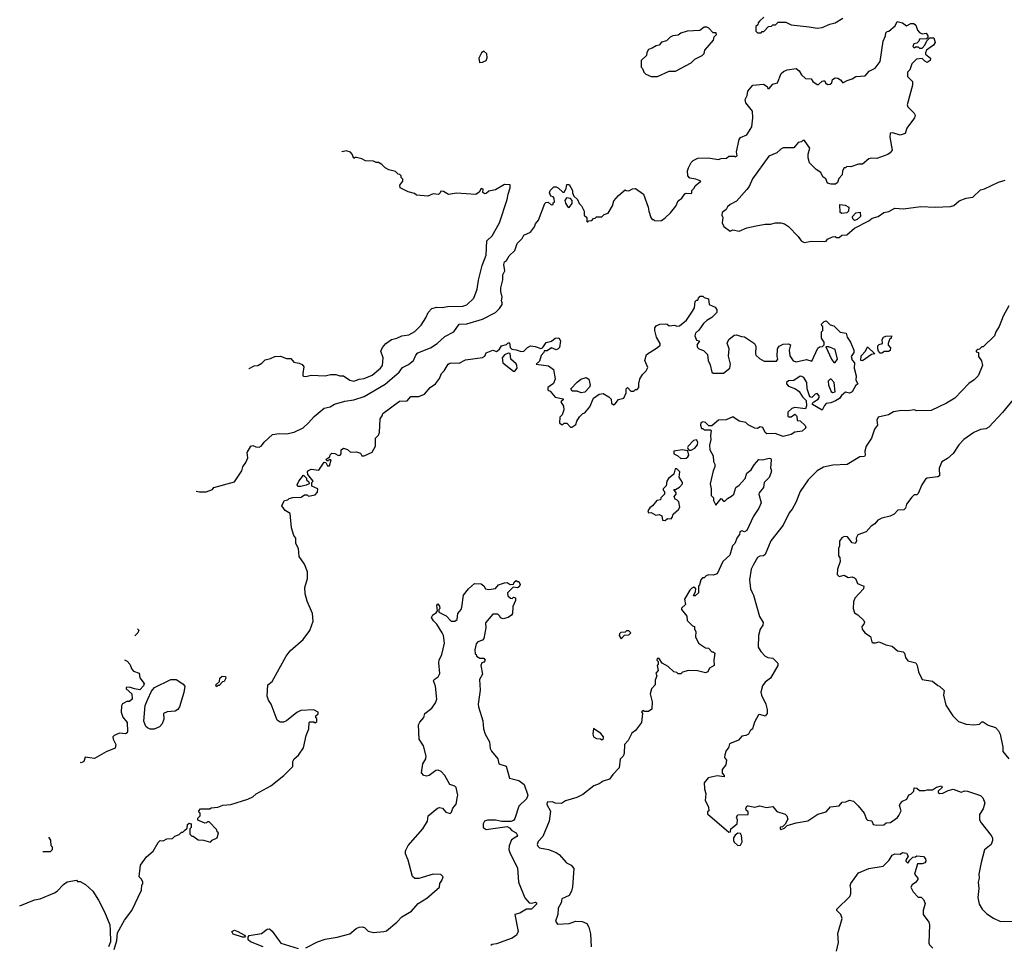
# Model space of a CAD drawing. Extents: x 2210602 to 2357277, y 510288 to 673808.
# Tile 344 of 464: x 2262598 to 2270189, y 632888 to 640020. Entities that reach past the tile are written whole.
import ezdxf

# ---------------------------------------------------------------- set-up
doc = ezdxf.new("R2010")
doc.units = 0

msp = doc.modelspace()

# ---------------------------------------------------------------- linework, layer by layer
at = {"layer": '0CON05XD'}
for points in [[(2268335, 640040), (2268301.7, 640008.3), (2268290, 639995), (2268288.3, 639981.7), (2268273, 639967), (2268273, 639933), (2268285, 639920), (2268315, 639920), (2268321.7, 639928.3), (2268335, 639930), (2268371.7, 639968.3), (2268395, 639970), (2268405, 639980), (2268425, 639980), (2268445, 640000), (2268505, 640000), (2268545, 639980), (2268685, 639966.2)], [(2268685, 639966.2), (2268745, 639956.2), (2268785, 639960), (2268843, 639987), (2268884.3, 639995.7), (2268945, 640033.3)], [(2263959.9, 636387.5), (2263985, 636382.5), (2264035, 636382.5), (2264085, 636400), (2264095, 636416.7), (2264255, 636460), (2264310, 636545), (2264318.8, 636575), (2264341.7, 636608.3), (2264356.7, 636645), (2264352.5, 636685), (2264380, 636735), (2264395, 636740), (2264418.3, 636728.3), (2264445, 636727.5), (2264463, 636737), (2264484.1, 636765.9), (2264546.1, 636823.9), (2264598.3, 636831.7), (2264655, 636830), (2264715, 636840.8), (2264783.6, 636876.4), (2264825.4, 636914.6), (2264867.4, 636962.6), (2264945, 637028), (2264992.3, 637037.7), (2265025, 637058), (2265105, 637082), (2265175, 637090), (2265255, 637115.8), (2265415, 637211.4), (2265524, 637305), (2265549.7, 637340.3), (2265595, 637363.3), (2265635, 637393.3), (2265652, 637435), (2265667, 637453), (2265765, 637492.5), (2265816.7, 637525), (2265875, 637578), (2265943.9, 637616.1), (2265985, 637673.3), (2266045, 637677.1), (2266165, 637711.4), (2266265, 637763.8), (2266296.7, 637795), (2266317.5, 637825), (2266318.3, 637838.3), (2266312.5, 637855), (2266317, 637883), (2266306.2, 637925), (2266306.1, 637953.9), (2266322.5, 638015), (2266322.5, 638055), (2266338.8, 638085), (2266331.2, 638135), (2266336.4, 638153.6), (2266350, 638165), (2266370.5, 638199.5), (2266415, 638242.5), (2266432.5, 638295), (2266472.5, 638335), (2266485, 638360), (2266535, 638383.3), (2266566.2, 638425), (2266573.9, 638446.1), (2266596.7, 638475), (2266647.5, 638605), (2266655, 638612.5), (2266673, 638613), (2266695, 638592.5), (2266710, 638595), (2266711.7, 638608.3), (2266720, 638615), (2266717.5, 638645), (2266710, 638655), (2266691.7, 638661.7), (2266682.5, 638685), (2266687.5, 638705), (2266715, 638732.5), (2266735, 638732.5), (2266750, 638725), (2266785, 638690), (2266795, 638690), (2266811.7, 638718.3), (2266815, 638750), (2266835, 638750), (2266860, 638705), (2266860, 638685), (2266870, 638660), (2266897.5, 638635), (2266910, 638605), (2266930, 638585), (2266950, 638545), (2266950, 638515), (2266970, 638495), (2266970, 638465), (2266975, 638460), (2266985, 638470), (2267008.3, 638471.7), (2267021.7, 638488.3), (2267035, 638490), (2267045, 638500), (2267085, 638500), (2267105, 638520), (2267135, 638530), (2267167.5, 638585), (2267177.5, 638625), (2267213.6, 638666.4), (2267265, 638710), (2267273, 638703), (2267295, 638702.5), (2267323, 638717), (2267345, 638720), (2267406.4, 638676.4), (2267443.3, 638575), (2267447.5, 638545), (2267462.5, 638495), (2267475, 638480), (2267485, 638480), (2267495, 638470), (2267545, 638472.5), (2267575, 638492.5), (2267615, 638532.5), (2267655.8, 638584.2), (2267673.8, 638625), (2267703.9, 638646.1), (2267725, 638677.5), (2267735, 638682.5), (2267775, 638680), (2267780, 638685), (2267780, 638705), (2267798.3, 638721.7), (2267805, 638740), (2267850, 638775), (2267811.7, 638791.7), (2267765, 638800), (2267748.3, 638818.3), (2267747.5, 638855), (2267755, 638880), (2267775, 638920), (2267790, 638935), (2267826.4, 638953.6), (2267905, 638956.7), (2267985, 638942.5), (2268005, 638950), (2268047, 638953), (2268065, 638967.5), (2268107.5, 638967.5), (2268115, 638962.5), (2268128.3, 638971.7), (2268123, 639003), (2268143.9, 639096.1), (2268155, 639112.5), (2268205, 639132.5), (2268242.5, 639195), (2268251.2, 639265), (2268246.7, 639315), (2268195, 639380), (2268190, 639405), (2268207.5, 639435), (2268211.7, 639468.3), (2268250, 639515), (2268333, 639523), (2268360, 639505), (2268365, 639490), (2268375, 639490), (2268405, 639522.5), (2268440, 639535), (2268467.5, 639605), (2268487.7, 639622.3), (2268515.8, 639634.2), (2268585, 639643.8), (2268606.7, 639625), (2268624.3, 639594.3), (2268655, 639567.5), (2268700, 639565), (2268713.6, 639543.6), (2268745, 639520), (2268755, 639520), (2268783.6, 639546.4), (2268795, 639550), (2268805, 639550), (2268810, 639535), (2268825, 639520), (2268845, 639522.5), (2268860, 639535), (2268865, 639560), (2268885, 639572.5), (2268905, 639570), (2268925, 639557.5), (2268945, 639532.5), (2268978.3, 639551.7), (2269016.1, 639563.9), (2269045, 639583.3), (2269115, 639588.8), (2269146.4, 639623.6), (2269193, 639647), (2269230.7, 639699.3), (2269253.8, 639855), (2269272.5, 639895), (2269275, 639920), (2269285, 639930), (2269298.3, 639931.7), (2269346.4, 639973.6), (2269362.5, 640007.5), (2269405, 639996.7), (2269435, 639972.5), (2269468.3, 639991.7), (2269491.7, 639991.7), (2269507, 639977), (2269519.3, 639939.3), (2269535, 639922.5), (2269555, 639912.5), (2269586.7, 639916.7), (2269600, 639895), (2269598.3, 639881.7), (2269588.3, 639871.7), (2269535, 639870), (2269530, 639855), (2269515, 639840), (2269490, 639835), (2269482.5, 639815), (2269492.5, 639802.5), (2269505, 639810), (2269525, 639810), (2269535, 639800), (2269555, 639800), (2269577, 639823), (2269591.7, 639858.3), (2269615, 639880), (2269645, 639880), (2269656.7, 639845), (2269642.5, 639825), (2269590, 639785), (2269580, 639765), (2269580, 639755), (2269620, 639725), (2269617.5, 639705), (2269595, 639690), (2269575, 639700), (2269555, 639720), (2269513, 639717), (2269475, 639680), (2269460, 639635), (2269443, 639617), (2269441.7, 639581.7), (2269480, 639545), (2269480, 639515), (2269465, 639460), (2269440, 639365), (2269445, 639350), (2269495, 639300), (2269502.5, 639285), (2269496.7, 639265), (2269436.7, 639185), (2269425, 639142.5), (2269385, 639130), (2269328.3, 639148.3), (2269310, 639145), (2269306.7, 639115), (2269323.3, 639015), (2269310, 638995), (2269289.7, 638980.3), (2269205, 638950), (2269165, 638952.5), (2269145, 638947.5), (2269095, 638907.5), (2269063.6, 638906.4), (2269005, 638887.5), (2268975, 638890), (2268965, 638880), (2268955, 638880), (2268942.5, 638855), (2268937.5, 638825), (2268913.9, 638796.1), (2268903, 638767), (2268887, 638753), (2268855, 638752.5), (2268825, 638760), (2268812.5, 638795), (2268790.7, 638810.7), (2268773, 638843), (2268737.5, 638865), (2268686.4, 638916.4), (2268676.4, 638956.4), (2268676.7, 638985), (2268689.3, 639029.3), (2268648.3, 639088.3), (2268635, 639090), (2268625, 639080), (2268600, 639075), (2268565, 639032.5), (2268485, 639032.5), (2268465, 639022.5), (2268436.1, 638993.9), (2268372.3, 638967.7), (2268247.5, 638795), (2268222.5, 638735), (2268205, 638712.5), (2268125, 638622.5), (2268075, 638597.5), (2268055, 638577.5), (2268045, 638557.5), (2268012.5, 638535), (2268010, 638515), (2268017.5, 638495), (2268012.5, 638455), (2268027, 638427), (2268075, 638390), (2268095, 638400), (2268145, 638390), (2268203.6, 638416.4), (2268275, 638431.2), (2268345, 638443.8), (2268385, 638443.8), (2268425, 638456.2), (2268465, 638456.2), (2268495, 638446.7), (2268525, 638427.5), (2268599.5, 638349.5), (2268623.3, 638315), (2268645, 638303.8), (2268705, 638313.8), (2268805, 638310), (2268816.4, 638313.6), (2268825, 638330), (2268863, 638347), (2268885, 638350), (2268895, 638342.5), (2268915, 638342.5), (2268935, 638360), (2268975, 638363.3), (2269035, 638413.3), (2269145, 638470), (2269169.3, 638490.7), (2269215, 638503.3), (2269260, 638535), (2269298.8, 638541.2), (2269345, 638566.7), (2269411.7, 638561.7), (2269545, 638580.8), (2269655, 638576), (2269775, 638580), (2269800.5, 638589.5), (2269840, 638625), (2269895, 638646), (2269945, 638653.8), (2270005, 638708.8), (2270035, 638716.2), (2270142.7, 638767.3), (2270195, 638784)], [(2267515, 639582.5), (2267605, 639622.5), (2267655, 639622.5), (2267775, 639687.5), (2267803.9, 639716.1), (2267860, 639745), (2267875, 639760), (2267880, 639785), (2267947, 639863), (2267953, 639887), (2267970, 639905), (2267968.3, 639918.3), (2267945, 639920), (2267910, 639955), (2267895, 639962.5), (2267875, 639962.5), (2267841.7, 639938.3), (2267745, 639932.5), (2267695, 639917.5), (2267675, 639900), (2267633, 639897), (2267613.6, 639886.4), (2267585, 639857.5), (2267545, 639847.5), (2267527, 639823), (2267505, 639820), (2267475, 639800), (2267445, 639790), (2267433, 639767), (2267430, 639745), (2267390, 639705), (2267390, 639655), (2267400, 639645), (2267410, 639615), (2267425, 639600), (2267465, 639582.5), (2267515, 639582.5)], [(2266141.7, 639691.7), (2266165, 639692.5), (2266193, 639707), (2266203, 639727), (2266198.3, 639758.3), (2266175, 639777.5), (2266157.5, 639765), (2266137.5, 639725), (2266141.7, 639691.7)], [(2264365.5, 637332.8), (2264367, 637333), (2264405, 637352.5), (2264435, 637356.7), (2264465.8, 637374.2), (2264490.8, 637399.2), (2264531.7, 637408.3), (2264564.2, 637425.8), (2264607.7, 637427.7), (2264655, 637410), (2264689.3, 637409.3), (2264711.7, 637381.7), (2264753, 637373), (2264775, 637362.5), (2264787.5, 637345), (2264780, 637295), (2264780, 637275), (2264785, 637272.5), (2264805, 637270), (2264845, 637280), (2264953, 637277), (2264994.3, 637285.7), (2265035, 637285.8), (2265065, 637276.2), (2265095, 637276.2), (2265143.3, 637243.3), (2265175, 637234.5), (2265215, 637249.4), (2265255, 637255.6), (2265315, 637281.9), (2265380.8, 637335), (2265394.3, 637355), (2265399.2, 637415), (2265381.9, 637465), (2265395, 637494), (2265420, 637525), (2265465, 637556.9), (2265505, 637565.6), (2265545, 637584.3), (2265597, 637593), (2265645, 637618), (2265693.4, 637666.6), (2265728.3, 637721.7), (2265747.5, 637765), (2265775, 637795.8), (2265815, 637805.7), (2265855, 637802.5), (2265895, 637811.4), (2266015, 637812.9), (2266045, 637824), (2266098.8, 637875), (2266126, 637945), (2266133.9, 638013.9), (2266163, 638127), (2266194.3, 638205.7), (2266200, 638315), (2266241.2, 638355), (2266296.2, 638455), (2266356.7, 638635), (2266363, 638677), (2266380, 638725), (2266378.3, 638748.3), (2266335, 638750), (2266265, 638710), (2266215, 638700), (2266195, 638680), (2266185, 638677.5), (2266168.3, 638688.3), (2266170, 638715), (2266155, 638720), (2266139.3, 638690.7), (2266115, 638673.3), (2265965, 638683.3), (2265905, 638673.8), (2265865, 638697.5), (2265845, 638700), (2265840, 638685), (2265826.4, 638673.6), (2265785, 638677.5), (2265745, 638660), (2265657, 638667), (2265640.7, 638680.7), (2265594.1, 638694.1), (2265532.5, 638725), (2265527.5, 638745), (2265552.5, 638775), (2265551.7, 638791.7), (2265540, 638805), (2265538.3, 638818.3), (2265528.3, 638828.3), (2265515, 638830), (2265495, 638850), (2265445, 638862.5), (2265415, 638877.5), (2265390, 638905), (2265365, 638920), (2265345, 638920), (2265325, 638930), (2265265, 638932.5), (2265235, 638947.5), (2265195, 638957.5), (2265182.5, 638957.5), (2265175, 638950), (2265162.5, 638985), (2265148.8, 638998.8), (2265115, 639010), (2265085, 639002.5), (2265083.6, 639003.5)], [(2266835, 638573.3), (2266857.5, 638605), (2266857, 638627), (2266845, 638642.5), (2266813, 638647), (2266801.7, 638628.3), (2266805.9, 638605.9), (2266820.5, 638580.5), (2266835, 638573.3)], [(2268935, 638526.7), (2268923.8, 638533.8), (2268920, 638595), (2268961.7, 638591.7), (2268990, 638575), (2268986.4, 638543.6), (2268975, 638532.5), (2268935, 638526.7)], [(2269035, 638472.5), (2269020, 638485), (2269017.5, 638505), (2269045, 638532.5), (2269078.3, 638538.3), (2269080, 638505), (2269055, 638480), (2269035, 638472.5)], [(2263327.5, 632855), (2263347.5, 632925), (2263352.5, 632985), (2263405, 633082.5), (2263463.6, 633156.4), (2263537, 633313), (2263540, 633355), (2263547.5, 633362.5), (2263547.5, 633375), (2263538.3, 633398.3), (2263520, 633415), (2263530, 633505), (2263575, 633570), (2263626.4, 633613.6), (2263665, 633680), (2263680, 633695), (2263705, 633692.5), (2263733, 633707), (2263775, 633710), (2263795, 633730), (2263828.3, 633741.7), (2263845, 633760), (2263855, 633760), (2263868.3, 633771.7), (2263888.3, 633791.7), (2263891.7, 633818.3), (2263905, 633830), (2263920, 633825), (2263920, 633795), (2263910, 633785), (2263910, 633745), (2263925, 633730), (2263935, 633730), (2263975, 633700), (2264015, 633697.5), (2264068.3, 633681.7), (2264081.7, 633698.3), (2264120, 633715), (2264130, 633755), (2264121.7, 633761.7), (2264118.3, 633778.3), (2264058.3, 633838.3), (2264045, 633840), (2264038.3, 633831.7), (2264025, 633830), (2263971.7, 633851.7), (2263971.7, 633868.3), (2263990, 633885), (2263990, 633905), (2263981.7, 633911.7), (2263980, 633925), (2263991.7, 633938.3), (2264065, 633940), (2264073, 633947), (2264125, 633952.5), (2264163.6, 633966.4), (2264225, 633972.5), (2264357, 634013), (2264395, 634032.5), (2264420, 634055), (2264535, 634117.5), (2264633.9, 634196.1), (2264703.3, 634265), (2264703.8, 634305), (2264713.8, 634325), (2264747.7, 634352.3), (2264785, 634410), (2264806.7, 634505), (2264827.5, 634555), (2264830, 634605), (2264835, 634610), (2264865, 634610), (2264875, 634602.5), (2264888.3, 634611.7), (2264890, 634635), (2264881.7, 634641.7), (2264880, 634655), (2264898.3, 634671.7), (2264900, 634685), (2264865, 634702.5), (2264765, 634696.7), (2264735, 634682.5), (2264655, 634617.5), (2264631.7, 634608.3), (2264605, 634607.5), (2264583, 634623), (2264537.5, 634745), (2264517, 634777), (2264507, 634807), (2264510, 634895), (2264545, 634920), (2264652.5, 635115), (2264683.6, 635156.4), (2264782.5, 635245), (2264836.1, 635313.9), (2264860, 635385), (2264856.7, 635445), (2264815, 635540), (2264800, 635595), (2264796.7, 635645), (2264816.7, 635715), (2264816.2, 635765), (2264793.3, 635825), (2264753.8, 635885), (2264748.8, 635945), (2264726.7, 635985), (2264727.5, 636025), (2264712.5, 636045), (2264693.6, 636103.6), (2264682.5, 636215), (2264645, 636237.5), (2264620, 636275), (2264623, 636287), (2264640, 636315), (2264665, 636320), (2264675, 636330), (2264705, 636337.5), (2264769.3, 636340.7), (2264795, 636360), (2264815, 636360), (2264825, 636350), (2264875, 636360), (2264895, 636380), (2264897.5, 636405), (2264850, 636425), (2264850, 636455), (2264860, 636465), (2264820, 636515), (2264817.5, 636535), (2264825, 636547.5), (2264845, 636557.5), (2264905, 636550), (2264945, 636610), (2264958.3, 636608.3), (2264971.7, 636581.7), (2264986.4, 636583.6), (2264998.3, 636628.3), (2264985, 636630), (2264978.3, 636621.7), (2264965, 636620), (2264960, 636635), (2264988.3, 636651.7), (2264991.7, 636668.3), (2265005, 636680), (2265027, 636677), (2265055, 636662.5), (2265070, 636665), (2265077.5, 636675), (2265077.5, 636705), (2265095, 636717.5), (2265125, 636707.5), (2265148.3, 636688.3), (2265195, 636690), (2265225, 636680), (2265235, 636660), (2265255, 636660), (2265315, 636687.5), (2265340, 636735), (2265340, 636795), (2265365, 636820), (2265371.7, 636838.3), (2265377.5, 636945), (2265393.3, 636966.7), (2265397.5, 636985), (2265525, 637080), (2265585, 637083.3), (2265613.6, 637116.4), (2265675, 637117.5), (2265720, 637135), (2265763.6, 637186.4), (2265802.5, 637215), (2265833.3, 637255), (2265850, 637295), (2265870, 637315), (2265902.5, 637365), (2265915, 637372.5), (2265925, 637376.7), (2265985, 637373.3), (2266035, 637400), (2266165, 637417.5), (2266183, 637427), (2266195, 637452.5), (2266245, 637472.5), (2266275, 637462.5), (2266298.3, 637481.7), (2266313.6, 637506.4), (2266351.7, 637518.3), (2266365, 637530), (2266375, 637530), (2266380, 637495), (2266391.7, 637481.7), (2266425, 637477.5), (2266465, 637463.3), (2266485, 637466.7), (2266512.5, 637495), (2266535, 637506.2), (2266573, 637503), (2266615, 637487.5), (2266628.3, 637491.7), (2266636.7, 637503.3), (2266656.4, 637533.6), (2266697, 637543), (2266725, 637567.5), (2266755, 637570), (2266766.4, 637546.4), (2266760, 637495), (2266750, 637485), (2266735, 637477.5), (2266698.3, 637491.7), (2266665, 637467.5), (2266641.7, 637468.3), (2266640, 637455), (2266618.3, 637431.7), (2266605, 637390), (2266580, 637365), (2266675, 637352.5), (2266712.5, 637325), (2266726.4, 637253.6), (2266713, 637217), (2266670, 637185), (2266670, 637165), (2266688.3, 637158.3), (2266725, 637112.5), (2266788.3, 637098.3), (2266788.3, 637091.7), (2266770, 637075), (2266791.7, 637041.7), (2266792.5, 637015), (2266780, 636975), (2266763, 636957), (2266760, 636915), (2266775, 636900), (2266785, 636900), (2266795, 636910), (2266815, 636910), (2266845, 636880), (2266855, 636880), (2266885, 636900), (2266893, 636927), (2266915, 636960), (2266940, 636985), (2266955, 636990), (2266993, 637037), (2267022.5, 637105), (2267066.4, 637133.6), (2267095, 637140), (2267140, 637115), (2267157, 637097), (2267160, 637065), (2267175, 637052.5), (2267189.3, 637060.7), (2267215, 637092.5), (2267256.4, 637103.6), (2267272.5, 637145), (2267273, 637177), (2267283, 637187), (2267308.3, 637158.3), (2267331.7, 637158.3), (2267345, 637170), (2267358.3, 637171.7), (2267370, 637185), (2267370, 637225), (2267377.5, 637235), (2267378.3, 637251.7), (2267401.7, 637288.3), (2267427.5, 637315), (2267439.3, 637340.7), (2267416.7, 637395), (2267429.3, 637440.7), (2267515, 637493.3), (2267535, 637512.5), (2267536.2, 637525), (2267507.5, 637575), (2267493.3, 637625), (2267493.8, 637645), (2267505, 637662.5), (2267533, 637673), (2267575, 637677.5), (2267590, 637675), (2267605, 637660), (2267645, 637667.5), (2267665, 637657.5), (2267685, 637662.5), (2267737.5, 637705), (2267786.1, 637773.9), (2267799.2, 637800.8), (2267805, 637850), (2267815, 637860), (2267825, 637860), (2267830, 637875), (2267845, 637890), (2267865, 637890), (2267875, 637880), (2267908.3, 637868.3), (2267912.5, 637825), (2267960, 637805), (2267972.5, 637785), (2267972.5, 637765), (2267935, 637726.7), (2267896.4, 637703.6), (2267870.7, 637679.3), (2267835, 637627.5), (2267807.5, 637605), (2267803.3, 637585), (2267815, 637550), (2267840, 637545), (2267818.3, 637511.7), (2267822.5, 637495), (2267833.9, 637483.9), (2267870.7, 637470.7), (2267900.7, 637440.7), (2267906.7, 637395), (2267921.7, 637361.7), (2267933.6, 637303.6), (2267945, 637297.5), (2268025, 637296.7), (2268073.3, 637335), (2268078.8, 637365), (2268063.6, 637426.4), (2268066.4, 637483.6), (2268052.3, 637527.7), (2268063.8, 637555), (2268105, 637590), (2268125, 637592.5), (2268161.7, 637578.3), (2268187, 637577), (2268263.9, 637523.9), (2268273.8, 637505), (2268270, 637445), (2268274.1, 637434.1), (2268300.7, 637410.7), (2268338.3, 637388.3), (2268431.7, 637388.3), (2268442.5, 637405), (2268437.5, 637425), (2268441.2, 637485), (2268453.3, 637505), (2268485, 637520), (2268525, 637522.5), (2268540, 637515), (2268531.2, 637475), (2268535, 637430), (2268562, 637392), (2268585, 637383.3), (2268665, 637402.5), (2268705, 637390), (2268751.7, 637488.3), (2268765, 637500), (2268788.3, 637501.7), (2268800, 637515), (2268800, 637535), (2268780, 637565), (2268780, 637615), (2268790, 637625), (2268790, 637655), (2268781.7, 637661.7), (2268780, 637675), (2268800, 637695), (2268815, 637700), (2268845, 637670), (2268875, 637660), (2268923, 637613), (2268970, 637605), (2268977.5, 637575), (2269003.3, 637535), (2269027.5, 637475), (2269027.5, 637455), (2269007.5, 637425), (2269016.7, 637396.7), (2269032.5, 637375), (2269031.2, 637335), (2269046.2, 637275), (2269043.6, 637243.6), (2269060, 637215), (2269042, 637198), (2269015, 637152.5), (2268995, 637142.5), (2268965, 637150), (2268932.5, 637125), (2268918.3, 637101.7), (2268887, 637083), (2268851.7, 637068.3), (2268815, 637062.5), (2268801.7, 637048.3), (2268785, 637012.5), (2268710, 637055), (2268710, 637065), (2268720, 637075), (2268752.5, 637095), (2268761.7, 637108.3), (2268761.7, 637121.7), (2268745, 637140), (2268730, 637135), (2268705, 637110), (2268690, 637115), (2268670, 637175), (2268666.7, 637225), (2268643, 637263), (2268628.3, 637271.7)], [(2270223.9, 637816.1), (2270180, 637735), (2270150, 637655), (2270122.5, 637615), (2270112.5, 637585), (2270025, 637500), (2270015, 637500), (2269998.3, 637481.7), (2269985, 637480), (2269971.7, 637468.3), (2269971.7, 637461.7), (2269990, 637455), (2269990, 637425), (2270011.7, 637391.7), (2270020, 637355), (2269987.5, 637275), (2269957.5, 637245), (2269915, 637217.5), (2269807.5, 637105), (2269743.6, 637066.4), (2269625, 637010), (2269515, 637007.5), (2269495, 637013.3), (2269445, 637006.7), (2269395, 637010), (2269335, 636997.5), (2269295, 636976.7), (2269215, 636956.7), (2269206, 636935), (2269211.2, 636895), (2269187.5, 636865), (2269163.9, 636796.1), (2269123.3, 636735), (2269113.8, 636695), (2269116.1, 636663.9), (2269110, 636655), (2269075, 636652.5), (2268976.4, 636593.6), (2268866.4, 636586.4), (2268795, 636573.3), (2268745.9, 636544.1), (2268676.2, 636475), (2268616, 636385), (2268581.2, 636298.8), (2268552.3, 636247.7), (2268529.3, 636220.7), (2268483.8, 636125), (2268390, 636005), (2268345, 635900), (2268331.7, 635888.3), (2268305, 635886.7), (2268286.7, 635875), (2268252.1, 635817.9), (2268238, 635785), (2268224.2, 635705), (2268232.5, 635635), (2268245, 635606.7), (2268256, 635585), (2268301.2, 635421.2), (2268329.2, 635375), (2268326.2, 635355), (2268306.7, 635325), (2268294.2, 635275), (2268291.2, 635185), (2268310.7, 635150.7), (2268345, 635116.7), (2268365, 635106.7), (2268405, 635100), (2268443, 635063), (2268442.5, 635045), (2268386.2, 634945), (2268345, 634916.7), (2268323.9, 634886.1), (2268311.7, 634838.3), (2268316.2, 634815), (2268351.2, 634745), (2268361.2, 634705), (2268361.2, 634675), (2268345, 634653.3), (2268305, 634666.7), (2268292.5, 634665), (2268262.3, 634607.7), (2268247.5, 634555), (2268230.7, 634539.3), (2268216.4, 634513.6), (2268196.7, 634503.3), (2268165, 634500), (2268140.7, 634469.3), (2268070.7, 634439.3), (2268061.7, 634408.3), (2268045, 634390), (2268033.3, 634355), (2268032.5, 634335), (2268047.5, 634315), (2268041.7, 634278.3), (2268013, 634243), (2268013, 634213), (2268030, 634195), (2268030, 634185), (2267975, 634192.5), (2267905, 634177.5), (2267875, 634140), (2267876.7, 634093.3), (2267886.7, 634055), (2267883.6, 634003.6), (2267907.5, 633955), (2267910, 633925), (2267900, 633915), (2267901.7, 633901.7), (2268065, 633760), (2268078.3, 633761.7), (2268080, 633785), (2268130, 633825), (2268132.5, 633855), (2268123.3, 633875), (2268135, 633892.5), (2268213, 633897), (2268213.3, 633915), (2268199.3, 633929.3), (2268196.7, 633945), (2268207.5, 633962.5), (2268215, 633963.3), (2268265, 633952.5), (2268305, 633963.3), (2268355, 633950), (2268405, 633957.5), (2268435, 633920), (2268498.3, 633898.3), (2268513.3, 633885), (2268519.3, 633860.7), (2268498.3, 633821.7), (2268478.3, 633801.7), (2268461.7, 633798.3), (2268460, 633785), (2268465, 633780), (2268495, 633790), (2268515, 633810), (2268585, 633832.5), (2268675, 633847.5), (2268751.7, 633898.3), (2268815, 633917.5), (2268850, 633955), (2268915, 633963.3), (2268939.3, 633990.7), (2268966.4, 633993.6), (2268995, 634006.7), (2269025, 633997.5), (2269061.7, 633961.7), (2269107.5, 633905), (2269125, 633860), (2269135, 633852.5), (2269166.4, 633846.4), (2269178.3, 633818.3), (2269205, 633812.5), (2269260, 633815), (2269278.3, 633831.7), (2269312.5, 633835), (2269365, 633873.3), (2269375, 633887.5), (2269392.5, 633925), (2269380, 633965), (2269385, 633977.5), (2269402.7, 633997.3), (2269437.5, 634015), (2269451.7, 634048.3), (2269468.3, 634051.7), (2269490, 634075), (2269495, 634100), (2269515, 634097.5), (2269535, 634080), (2269575, 634080), (2269595, 634086.7), (2269635, 634086.7), (2269665, 634106.7), (2269705, 634117.5), (2269710, 634105), (2269680, 634075), (2269680, 634065), (2269688.3, 634058.3), (2269715, 634060), (2269755, 634080), (2269795, 634090), (2269855, 634067.5), (2269885, 634077.5), (2269905, 634076.7), (2270005, 634042.5), (2270022.5, 634025), (2270037.5, 633985), (2270025, 633940), (2269997.5, 633895), (2269997.5, 633855), (2270010.7, 633830.7), (2270087.5, 633735), (2270097.5, 633715), (2270097.5, 633695), (2270086.2, 633665), (2270035, 633622.5), (2270010, 633525), (2269991.2, 633435), (2269993.8, 633405), (2269986.7, 633375), (2269992, 633325), (2269984, 633255), (2269993.8, 633205), (2270016.7, 633165), (2270055, 633130), (2270105, 633096.7), (2270160.5, 633070.5), (2270255, 633072.5)], [(2269245, 637450), (2269231.7, 637451.7), (2269220, 637465), (2269212.5, 637485), (2269213, 637507), (2269225, 637517.5), (2269250, 637525), (2269247.5, 637555), (2269257, 637573), (2269275, 637582.5), (2269320, 637585), (2269317.5, 637565), (2269302.5, 637555), (2269292.5, 637525), (2269293, 637513), (2269311.7, 637491.7), (2269308.3, 637471.7), (2269296.4, 637463.6), (2269265, 637462.5), (2269245, 637450)], [(2266415, 637312.5), (2266432.5, 637335), (2266430, 637355), (2266425, 637367.5), (2266383.9, 637403.9), (2266378.3, 637448.3), (2266365, 637450), (2266335, 637437.5), (2266316.7, 637415), (2266323.3, 637375), (2266405, 637312.5), (2266415, 637312.5)], [(2268885, 637380), (2268902.5, 637405), (2268885, 637480), (2268835, 637500), (2268811.7, 637498.3), (2268857.5, 637405), (2268875, 637380), (2268885, 637380)], [(2269095, 637392.5), (2269082.5, 637395), (2269085, 637430), (2269117.5, 637465), (2269135, 637500), (2269190, 637445), (2269165, 637440), (2269095, 637392.5)], [(2268628.3, 637271.7), (2268615, 637272.5), (2268565, 637240), (2268525, 637237.5), (2268510, 637225), (2268510, 637215), (2268525, 637197.5), (2268580, 637175), (2268606.4, 637156.4), (2268632.5, 637115), (2268660, 637085), (2268662.5, 637045), (2268655, 637022.5), (2268575, 637032.5), (2268550, 637025), (2268520, 636995), (2268520, 636965), (2268525, 636960), (2268545, 636960), (2268575, 636980), (2268590, 636965), (2268591.7, 636931.7), (2268615, 636930), (2268653, 636893), (2268657.5, 636875), (2268629.5, 636850.5), (2268575, 636841.2), (2268545, 636823.8), (2268485, 636808.8), (2268421.7, 636831.7), (2268358.3, 636828.3), (2268345, 636840), (2268328.3, 636878.3), (2268307, 636883), (2268285, 636870), (2268265, 636873.8), (2268215, 636897.5), (2268195, 636917.5), (2268145, 636926.7), (2268095, 636961.2), (2268045, 636935.8), (2267986.2, 636933.8), (2267935, 636890), (2267911.7, 636891.7), (2267885, 636916.7), (2267865, 636922.5), (2267850, 636915), (2267847.5, 636895), (2267855, 636870), (2267865, 636870), (2267875, 636860), (2267925, 636860), (2267930, 636855), (2267922.5, 636815), (2267927.5, 636785), (2267917, 636743), (2267917.5, 636705), (2267945, 636660), (2267947, 636617), (2267956.7, 636595), (2267956.2, 636575), (2267943.3, 636545), (2267920, 636445), (2267928.8, 636405), (2267930, 636355), (2267935, 636350), (2267947, 636337), (2267947.5, 636315), (2267965, 636280), (2268005, 636330), (2268025, 636310), (2268035, 636310), (2268055, 636330), (2268085, 636347.5), (2268102.5, 636365), (2268120, 636415), (2268145, 636432.5), (2268190, 636485), (2268203.9, 636526.1), (2268237.7, 636552.3), (2268259.3, 636590.7), (2268295, 636630), (2268325, 636627.5), (2268375, 636642.5), (2268388.3, 636638.3), (2268392.5, 636625), (2268387, 636567), (2268393.3, 636545), (2268388.8, 636525), (2268375, 636493.8), (2268337.5, 636455), (2268332.5, 636415), (2268300, 636375), (2268297, 636363), (2268313.6, 636296.4), (2268296.7, 636255), (2268254.3, 636195.7), (2268203.3, 636085), (2268185, 636073.3), (2268165, 636082.5), (2268150, 636075), (2268146.1, 636053.9), (2268129.3, 636030.7), (2268110, 635985), (2268093.3, 635965), (2268072.5, 635895), (2268017.5, 635845), (2267975, 635750), (2267945, 635740), (2267908.3, 635741.7), (2267890, 635735), (2267875, 635720), (2267861.7, 635718.3), (2267850, 635705), (2267840, 635665), (2267830, 635655), (2267830, 635605), (2267805, 635580), (2267791.7, 635581.7), (2267807, 635613), (2267810, 635635), (2267795, 635647.5), (2267779.3, 635640.7), (2267763.3, 635625), (2267722.5, 635555), (2267730, 635515), (2267700, 635485), (2267700, 635475), (2267740, 635425), (2267745, 635390), (2267785, 635350), (2267800, 635345), (2267800, 635325), (2267810, 635305), (2267807.5, 635265), (2267830, 635215), (2267885, 635180), (2267908.3, 635178.3), (2267935, 635150), (2267945, 635150), (2267958.3, 635138.3), (2267950, 635085), (2267952.5, 635045), (2267917, 635023), (2267902.5, 634995), (2267885, 634986.7), (2267823.6, 635003.6), (2267755, 635006.2), (2267708.3, 634991.7), (2267695, 634980), (2267675, 634980), (2267665, 634990), (2267640, 634995), (2267596.4, 635036.4), (2267551.7, 635061.7), (2267528.3, 635098.3), (2267511.7, 635098.3), (2267510, 635085), (2267520, 635075), (2267520, 635055), (2267512.5, 635045), (2267520, 635005), (2267502.5, 634985), (2267510, 634965), (2267498.3, 634931.7), (2267497.5, 634895), (2267470, 634865), (2267457.5, 634825), (2267473.3, 634765), (2267471.7, 634708.3), (2267445, 634690), (2267415, 634690), (2267402.5, 634697.5), (2267392.5, 634687.5), (2267400, 634675), (2267392.5, 634605), (2267346.4, 634543.6), (2267317, 634523), (2267290, 634465), (2267260, 634435), (2267257.5, 634365), (2267250, 634345), (2267228.3, 634321.7), (2267218.8, 634255), (2267170, 634205), (2267145, 634167.5), (2267095, 634153.3), (2267065, 634132.5), (2267025, 634116.7), (2266940.7, 634049.3), (2266892.3, 634027.7), (2266805, 634000), (2266775, 633980), (2266725, 633982.5), (2266705, 633992.5), (2266665, 633990), (2266663, 633973), (2266690.7, 633920.7), (2266680, 633845), (2266630, 633725), (2266595, 633687.5), (2266587.5, 633665), (2266591.7, 633651.7), (2266605, 633640), (2266675, 633626.2), (2266735, 633603.3), (2266757, 633587), (2266812.3, 633522.3), (2266850, 633505), (2266869.3, 633479.3), (2266860.7, 633339.3), (2266852.5, 633305), (2266835, 633272.5), (2266777.5, 633245), (2266772.5, 633215), (2266750, 633175), (2266746.7, 633125), (2266727.5, 633075), (2266745, 633050), (2266835, 633056.7), (2266885, 633072.5), (2266935, 633070), (2266970, 633055), (2266987, 633027), (2266997.5, 632975), (2267003.3, 632875)], [(2266926.1, 637146.1), (2266895, 637156.7), (2266858.3, 637158.3), (2266847.5, 637175), (2266895, 637227.5), (2266925, 637250), (2266965, 637262.5), (2266985, 637250), (2266996.2, 637203.8), (2266991.2, 637188.8), (2266955, 637151.2), (2266926.1, 637146.1)], [(2268865, 637146.7), (2268885, 637152.5), (2268877.5, 637225), (2268855, 637250), (2268845, 637250), (2268830, 637235), (2268832.5, 637205), (2268854, 637154), (2268865, 637146.7)], [(2270256.1, 637093.9), (2270175, 636992.5), (2270069.3, 636880.7), (2270045, 636867.5), (2270005, 636862.5), (2269955, 636838.8), (2269877.5, 636785), (2269837.5, 636745), (2269795, 636677.5), (2269750.7, 636639.3), (2269707, 636613), (2269687.5, 636565), (2269690, 636505), (2269675, 636497.5), (2269595, 636487.5), (2269580.7, 636479.3), (2269552.5, 636435), (2269525, 636370), (2269515, 636360), (2269495, 636360), (2269475, 636340), (2269434, 636286), (2269426.2, 636255), (2269415, 636243.3), (2269368.3, 636241.7), (2269339.3, 636210.7), (2269310, 636195), (2269245, 636180), (2269212.5, 636165), (2269190, 636135), (2269162.3, 636117.7), (2269122.5, 636075), (2269058.3, 636051.7), (2269046.7, 636025), (2269048.3, 636001.7), (2269040, 635985), (2269015, 635990), (2268980, 636035), (2268955, 636036.7), (2268935, 636027.5), (2268918.3, 636001.7), (2268917.5, 635965), (2268910, 635945), (2268911.7, 635888.3), (2268920, 635875), (2268922.5, 635845), (2268902.5, 635785), (2268900, 635745), (2268915, 635730), (2268955, 635740), (2268985, 635722.5), (2269015, 635727.5), (2269035, 635720), (2269042.5, 635715), (2269057, 635677), (2269106.7, 635655), (2269102.5, 635635), (2269036.4, 635563.6), (2269026.4, 635533.6), (2269023.3, 635483.3), (2269035, 635450), (2269060, 635435), (2269105, 635390), (2269110, 635375), (2269107, 635363), (2269090, 635345), (2269092.5, 635325), (2269112.5, 635295), (2269156.4, 635266.4), (2269167, 635227), (2269178.3, 635218.3), (2269195, 635217.5), (2269225, 635227.5), (2269275, 635202.5), (2269325, 635192.5), (2269365, 635157.5), (2269408.3, 635148.3), (2269418.3, 635138.3), (2269427.5, 635105), (2269445, 635080), (2269506, 635065), (2269518.1, 635045), (2269526.2, 634995), (2269556.1, 634936.1), (2269635, 634923.3), (2269675, 634890), (2269690, 634885), (2269725, 634850), (2269720, 634815), (2269738.3, 634738.3), (2269792.5, 634655), (2269835, 634612.5), (2269895, 634592.5), (2269955, 634587.5), (2269997, 634593), (2270015, 634610), (2270025, 634610), (2270063, 634583), (2270120, 634565), (2270145, 634540), (2270157.5, 634515), (2270177.5, 634415), (2270178.3, 634381.7), (2270224.1, 634324.1)], [(2267775, 636702.5), (2267801.7, 636718.3), (2267823.3, 636745), (2267826.1, 636766.1), (2267815, 636782.5), (2267793.6, 636776.4), (2267752.5, 636735), (2267747.5, 636725), (2267751.7, 636711.7), (2267762.5, 636702.5), (2267775, 636702.5)], [(2267695, 636640), (2267735, 636642.5), (2267749.3, 636650.7), (2267756.4, 636663.6), (2267748.3, 636698.3), (2267705, 636706.7), (2267640, 636695), (2267640, 636675), (2267670.7, 636660.7), (2267695, 636640)], [(2267575, 636162.5), (2267593, 636177), (2267620, 636175), (2267631.7, 636188.3), (2267635, 636210), (2267677.5, 636245), (2267687.5, 636265), (2267680, 636305), (2267665, 636320), (2267650, 636325), (2267642.5, 636345), (2267660, 636365), (2267660, 636375), (2267640, 636400), (2267655, 636400), (2267685, 636417.5), (2267707.5, 636445), (2267707.5, 636455), (2267683.3, 636495), (2267686.4, 636536.4), (2267665, 636560), (2267651.7, 636558.3), (2267640.7, 636519.3), (2267600, 636485), (2267586.2, 636465), (2267581.7, 636428.3), (2267560, 636405), (2267560, 636395), (2267570, 636385), (2267570, 636365), (2267540, 636335), (2267538.3, 636321.7), (2267510, 636315), (2267477.5, 636275), (2267455, 636260), (2267440, 636235), (2267445, 636220), (2267465, 636222.5), (2267503, 636203), (2267526.7, 636206.7), (2267548.3, 636198.3), (2267552.5, 636165), (2267575, 636162.5)], [(2264743, 636423), (2264737.5, 636435), (2264750, 636465), (2264785, 636510), (2264808.3, 636488.3), (2264810, 636475), (2264828.3, 636458.3), (2264830, 636445), (2264807, 636433), (2264765, 636423.3), (2264743, 636423)], [(2264805, 632869.2), (2264894.4, 632915.6), (2264954.2, 632935.8), (2265045, 632950), (2265144.1, 632975.9), (2265193, 633017), (2265215, 633028), (2265240.7, 633030.7), (2265257.5, 633025), (2265285, 632996.7), (2265325, 632987.1), (2265405, 632993.1), (2265425, 633000), (2265504.4, 633065.6), (2265543.2, 633106.8), (2265617.9, 633152.1), (2265669.7, 633210.3), (2265737.9, 633252.1), (2265833.8, 633335), (2265837.5, 633365), (2265853.6, 633386.4), (2265863.3, 633415), (2265843.9, 633433.9), (2265785, 633436.2), (2265675, 633402), (2265645, 633403.3), (2265627.3, 633417.3), (2265592.5, 633545), (2265573, 633593), (2265571.4, 633615), (2265592.7, 633657.3), (2265705.7, 633784.3), (2265742.5, 633845), (2265747.5, 633885), (2265820, 633945), (2265835, 633950), (2265857.5, 633945), (2265883, 633913), (2265917, 633903), (2265927, 633913), (2265936.7, 633945), (2265963.9, 633976.1), (2265973.3, 634035), (2265976.2, 634045), (2265963.6, 634103.6), (2265953.6, 634113.6), (2265915, 634127.5), (2265876.6, 634196.6), (2265847.3, 634227.3), (2265825, 634236.2), (2265805, 634233.8), (2265755, 634196.2), (2265735, 634192), (2265713.3, 634195), (2265696.4, 634216.4), (2265706.2, 634285), (2265728, 634325), (2265732, 634345), (2265710, 634425), (2265678.1, 634475), (2265673.1, 634586.9), (2265682.1, 634607.9), (2265715, 634642.5), (2265722.5, 634675), (2265775.6, 634714.4), (2265804.2, 634755), (2265814.2, 634785), (2265802.5, 634885), (2265788.8, 634925), (2265793.3, 634935), (2265824.2, 634955.8), (2265838.3, 634981.7), (2265829.2, 635065), (2265832, 635085), (2265851.7, 635128.3), (2265873.8, 635215), (2265864.1, 635274.1), (2265854, 635295), (2265813, 635363), (2265787, 635387), (2265773.3, 635415), (2265782.5, 635435), (2265809.3, 635450.7), (2265820, 635465), (2265813.3, 635505), (2265821.7, 635518.3), (2265835, 635500), (2265836.1, 635483.9), (2265830, 635475), (2265830, 635455), (2265885, 635426.7), (2265925, 635386.7), (2265953.3, 635386.7), (2265970.7, 635399.3), (2265976.7, 635445), (2266001.2, 635475), (2266007.3, 635492.7), (2266020, 635585), (2266057.5, 635635), (2266105, 635676.7), (2266155, 635673.3), (2266175, 635657.5), (2266190, 635635), (2266215, 635630), (2266265, 635637.5), (2266290, 635665), (2266335, 635680), (2266355, 635682.5), (2266378.3, 635668.3), (2266405, 635670), (2266410, 635685), (2266425, 635700), (2266435, 635690), (2266445, 635690), (2266457, 635667), (2266449.3, 635650.7), (2266435, 635642.5), (2266401.7, 635648.3), (2266360, 635605), (2266361.7, 635581.7), (2266381.7, 635561.7), (2266395, 635560), (2266405, 635570), (2266420, 635565), (2266420, 635545), (2266400.7, 635499.3), (2266396.2, 635445), (2266388.3, 635431.7), (2266365, 635412.5), (2266325, 635402.5), (2266305, 635410), (2266300, 635425), (2266285, 635440), (2266245, 635440), (2266188.3, 635371.7), (2266192.5, 635335), (2266177, 635253), (2266165, 635240), (2266130, 635225), (2266118.3, 635211.7), (2266107.5, 635165), (2266110, 635135), (2266118.3, 635128.3), (2266120, 635115), (2266145, 635100), (2266175, 635100), (2266187.5, 635085), (2266175, 635070), (2266160, 635065), (2266153.3, 635045), (2266166.1, 634976.1), (2266143.3, 634935), (2266149.2, 634855), (2266133, 634747), (2266134.3, 634724.3), (2266167.4, 634617.4), (2266174.3, 634555), (2266187.1, 634515), (2266220, 634455), (2266226, 634405), (2266234.3, 634384.3), (2266283.3, 634325), (2266292.5, 634285), (2266347.3, 634267.3), (2266375, 634176.7), (2266445, 634158.6), (2266486.4, 634126.4), (2266514.4, 634045), (2266504.5, 634015.5), (2266445, 633961.2), (2266415.5, 633864.5), (2266405, 633850), (2266385, 633842.5), (2266315, 633841.2), (2266265, 633851.9), (2266205, 633853.3), (2266182, 633845), (2266170, 633825), (2266171.2, 633795), (2266195, 633780), (2266355, 633802), (2266374, 633794), (2266391.2, 633771.2), (2266425, 633753.3), (2266436, 633735), (2266431.2, 633725), (2266388.3, 633701.7), (2266370.8, 633655), (2266368.8, 633625), (2266378.8, 633595), (2266435.6, 633485), (2266443.2, 633373.2), (2266493.6, 633253.6), (2266525, 633216.2), (2266545, 633212.5), (2266575, 633220), (2266582.5, 633215), (2266583.3, 633205), (2266545, 633167.5), (2266505, 633167.5), (2266455, 633135.6), (2266414.4, 633125.6), (2266440.9, 632995), (2266428.1, 632965), (2266395, 632942.7), (2266275, 632899.2), (2266240, 632895), (2266230, 632885)], [(2263507.3, 635325.6), (2263517, 635317), (2263510, 635295), (2263484.7, 635272.6)], [(2267235, 635250), (2267261.7, 635278.3), (2267295, 635280), (2267310, 635295), (2267295, 635310), (2267275, 635310), (2267265, 635300), (2267231.7, 635298.3), (2267221.7, 635288.3), (2267220, 635275), (2267235, 635250)], [(2263406.4, 635088.8), (2263426.4, 635076.4), (2263447.5, 635055), (2263462.5, 635015), (2263475, 635000), (2263520, 634985), (2263525, 634950), (2263557.5, 634905), (2263553.6, 634886.4), (2263525, 634857.5), (2263483.6, 634863.6), (2263445, 634877.5), (2263420, 634875), (2263420, 634865), (2263462.5, 634825), (2263466.4, 634783.6), (2263445, 634767.5), (2263423.6, 634766.4), (2263390.7, 634749.3), (2263383, 634733), (2263380, 634685), (2263392.5, 634645), (2263427.5, 634605), (2263430, 634535), (2263426.2, 634523.8), (2263415, 634516.7), (2263368.8, 634521.2), (2263325.8, 634504.2), (2263316.2, 634495), (2263318.6, 634475), (2263340, 634435), (2263335, 634407.5), (2263265, 634378.8), (2263175, 634326.7), (2263103, 634337), (2263092.5, 634305), (2263073.3, 634293.3), (2263068.2, 634295.3)], [(2264115, 634880), (2264110, 634895), (2264138.3, 634921.7), (2264140, 634945), (2264158.3, 634961.7), (2264185, 634960), (2264187.5, 634945), (2264175, 634920), (2264161.7, 634918.3), (2264135, 634890), (2264125, 634890), (2264115, 634880)], [(2263605, 634552.5), (2263582.7, 634562.7), (2263570, 634575), (2263556.2, 634615), (2263565.8, 634735), (2263585.7, 634784.3), (2263614.3, 634845.7), (2263636.7, 634875), (2263762.5, 634935), (2263805, 634937.1), (2263855, 634903.8), (2263871.2, 634885), (2263863.3, 634835), (2263830.8, 634725), (2263818, 634705), (2263797.6, 634692.4), (2263734.1, 634685.9), (2263707.5, 634675), (2263709.3, 634629.3), (2263697.5, 634595), (2263675, 634570.8), (2263635, 634554.4), (2263605, 634552.5)], [(2267085, 634470), (2267098.3, 634481.7), (2267100, 634495), (2267079.3, 634519.3), (2267021.7, 634558.3), (2267017.5, 634515), (2267022.5, 634495), (2267045, 634482.5), (2267075, 634480), (2267085, 634470)], [(2268135, 633657.5), (2268155, 633660), (2268167.1, 633685), (2268163.3, 633733.3), (2268155, 633750), (2268135, 633752.5), (2268113, 633737), (2268101.2, 633715), (2268100, 633695), (2268105, 633682.5), (2268135, 633657.5)], [(2262776.1, 633610), (2262835, 633610), (2262850, 633625), (2262850, 633645), (2262840, 633655), (2262837, 633697), (2262823.1, 633720.3)], [(2268895, 632843.3), (2268910.5, 632909.5), (2268905, 632980), (2268938.8, 633095), (2268928.8, 633125), (2268897.5, 633155), (2268897.5, 633165), (2268997.5, 633265), (2269006.7, 633285), (2269006.7, 633325), (2269000, 633345), (2269006.7, 633365), (2269065, 633446.7), (2269145, 633480), (2269255, 633497.5), (2269300, 633545), (2269325, 633582.5), (2269345, 633592.5), (2269385, 633590), (2269405, 633602.5), (2269435, 633597.5), (2269447.5, 633575), (2269430, 633545), (2269430, 633535), (2269445, 633520), (2269460, 633545), (2269483, 633567), (2269505, 633570), (2269515, 633577.5), (2269565, 633572.5), (2269580, 633555), (2269582.5, 633535), (2269576.1, 633523.9), (2269555, 633516.7), (2269520, 633515), (2269497.5, 633435), (2269522.5, 633405), (2269522.5, 633395), (2269505, 633372.5), (2269477.5, 633355), (2269467.5, 633335), (2269485, 633300), (2269525, 633260), (2269548.3, 633258.3), (2269565, 633240), (2269579.3, 633209.3), (2269562.5, 633155), (2269562.5, 633125), (2269606.7, 633065), (2269611.2, 633045), (2269606.7, 632905), (2269611.7, 632891.7), (2269637.5, 632865)], [(2262598.2, 633192.4), (2262712.5, 633237.5), (2262755, 633246.2), (2262867.7, 633292.3), (2262887.5, 633305), (2262935, 633357.5), (2262965, 633377.5), (2263035, 633390), (2263045, 633380), (2263065, 633380), (2263105, 633357.5), (2263162.5, 633305), (2263206.7, 633235), (2263251.2, 633145), (2263292.5, 633045), (2263296.7, 633005), (2263297.5, 632915), (2263283.6, 632876.4)], [(2264335, 632950), (2264315, 632950), (2264245, 632973.8), (2264232.5, 632995), (2264255, 633003.3), (2264280, 632995), (2264330, 632965), (2264340, 632955), (2264335, 632950)], [(2264476.4, 632876.4), (2264377.5, 632915), (2264360.7, 632930.7), (2264358.3, 632951.7), (2264367, 632963), (2264462.3, 632977.7), (2264505, 633011.2), (2264525, 633013.8), (2264545, 632996.7), (2264612.5, 632905), (2264744.3, 632864.3)]]:
    msp.add_lwpolyline(points, dxfattribs=at)

doc.saveas('drawing.dxf')
